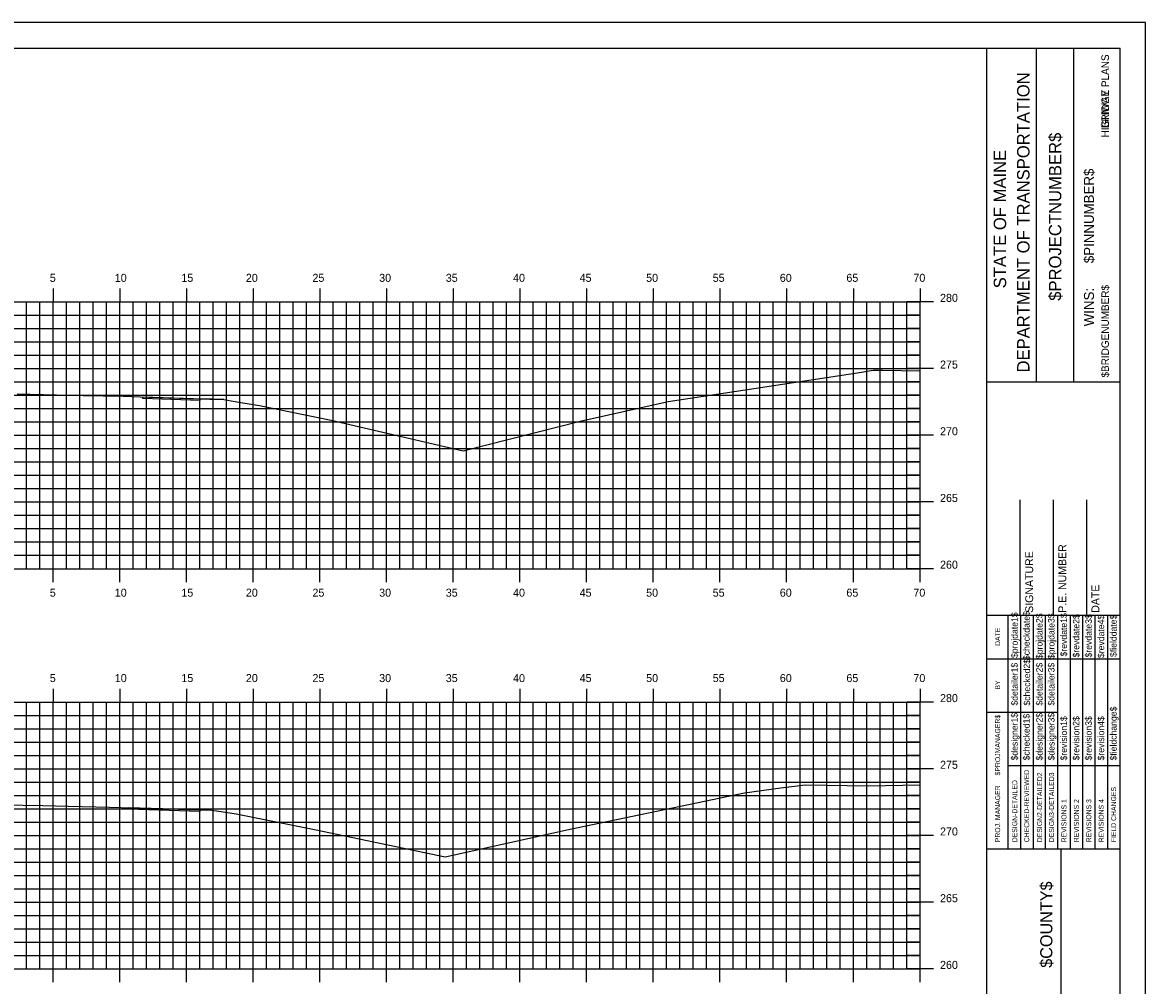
# Model space of a CAD drawing. Extents: x 1168600 to 1177589, y 610178 to 611246.
# Drawn here: x 1176838.4 to 1176922.6, y 610306.6 to 610378.7 of the extents above; entities that cross this region are included whole.
import ezdxf

# ---------------------------------------------------------------- set-up
doc = ezdxf.new("R2010")
doc.units = 0
for name, color, linetype in [('_Construction', 7, 'Continuous'), ('_Station Equation', 7, 'Continuous'), ('BORDER', 7, 'Continuous'), ('D_Roadway_Edge_TW', 7, 'Continuous'), ('D_Text_Standard', 7, 'Continuous'), ('H_V ANNOTATION', 7, 'Continuous'), ('MAJOR', 7, 'Continuous'), ('MINOR', 7, 'Continuous')]:
    doc.layers.add(name, color=color, linetype=linetype)

msp = doc.modelspace()

# ---------------------------------------------------------------- linework, layer by layer
at = {"layer": '_Construction'}
for p, q in [((1176920.655, 610376.801), (1176760.655, 610376.801)), ((1176910.655, 610271.804), (1176910.655, 610376.804)), ((1176914.383, 610351.798), (1176914.383, 610376.798)), ((1176917.178, 610351.798), (1176917.178, 610376.798)), ((1176920.655, 610271.804), (1176920.655, 610376.804)), ((1176910.656, 610351.795), (1176920.655, 610351.795)), ((1176913.155, 610334.304), (1176913.155, 610342.952)), ((1176915.655, 610334.304), (1176915.655, 610342.952)), ((1176918.155, 610334.304), (1176918.155, 610342.952)), ((1176910.655, 610334.304), (1176920.655, 610334.304)), ((1176910.655, 610316.804), (1176920.655, 610316.804)), ((1176916.246, 610281.804), (1176916.246, 610316.804))]:
    msp.add_line(p, q, dxfattribs=at)
msp.add_lwpolyline([(1176752.561, 610268.742), (1176922.561, 610268.742), (1176922.561, 610378.742), (1176752.561, 610378.742)], close=True, dxfattribs=at)
for points in [[(1176912.27, 610331.054), (1176912.27, 610334.304)], [(1176913.202, 610316.807), (1176913.202, 610334.304)], [(1176914.134, 610334.304), (1176914.134, 610316.807)], [(1176915.065, 610316.807), (1176915.065, 610334.304)], [(1176915.997, 610316.807), (1176915.997, 610334.304)], [(1176916.929, 610316.807), (1176916.929, 610334.304)], [(1176917.861, 610316.807), (1176917.861, 610334.304)], [(1176918.792, 610316.807), (1176918.792, 610334.304)], [(1176919.724, 610316.807), (1176919.724, 610334.304)], [(1176912.27, 610316.807), (1176912.27, 610333.598)], [(1176910.655, 610331.054), (1176920.655, 610331.054)], [(1176910.655, 610327.054), (1176912.27, 610327.054)], [(1176912.27, 610327.054), (1176915.996, 610327.054)], [(1176912.27, 610323.054), (1176920.655, 610323.054)]]:
    msp.add_lwpolyline(points, dxfattribs=at)
at = {"layer": '_Station Equation'}
for points in [[(1176837.963, 610350.895), (1176840.916, 610350.836), (1176842.896, 610350.791), (1176845.917, 610350.721), (1176847.83, 610350.664), (1176850.917, 610350.568), (1176851.731, 610350.539), (1176853.462, 610350.475), (1176854.009, 610350.385), (1176854.728, 610350.254), (1176856.123, 610350.028), (1176861.514, 610348.934), (1176871.401, 610346.623), (1176880.184, 610348.858), (1176886.781, 610350.324), (1176901.105, 610352.499), (1176902.15, 610352.674), (1176902.849, 610352.67), (1176905.654, 610352.619)], [(1176836.915, 610320.111), (1176839.876, 610320.047), (1176841.785, 610320.004), (1176844.878, 610319.934), (1176846.656, 610319.883), (1176849.88, 610319.792), (1176851.303, 610319.747), (1176852.367, 610319.714), (1176853.251, 610319.597), (1176854.388, 610319.43), (1176860.38, 610318.215), (1176870.053, 610316.2), (1176879.285, 610318.251), (1176892.497, 610320.994), (1176895.213, 610321.38), (1176897.04, 610321.59), (1176901.766, 610321.513), (1176905.654, 610321.602)]]:
    msp.add_lwpolyline(points, dxfattribs=at)
at = {"layer": 'D_Roadway_Edge_TW'}
for points in [[(1176847.391, 610350.677), (1176853.462, 610350.475), (1176851.654, 610350.535), (1176851.654, 610350.41), (1176847.391, 610350.552), (1176847.391, 610350.677)], [(1176847.391, 610350.677), (1176853.462, 610350.475), (1176851.654, 610350.535), (1176851.654, 610350.41), (1176847.391, 610350.552), (1176847.391, 610350.677)], [(1176846.279, 610319.894), (1176852.367, 610319.714), (1176851.654, 610319.735), (1176851.654, 610319.61), (1176846.279, 610319.769), (1176846.279, 610319.894)], [(1176846.279, 610319.894), (1176852.367, 610319.714), (1176851.654, 610319.735), (1176851.654, 610319.61), (1176846.279, 610319.769), (1176846.279, 610319.894)]]:
    msp.add_lwpolyline(points, dxfattribs=at)
at = {"layer": 'D_Text_Standard'}
for points in [[(1176847.391, 610350.677), (1176848.752, 610350.632), (1176851.654, 610350.535), (1176852.417, 610350.51), (1176853.462, 610350.475)], [(1176846.279, 610319.894), (1176849.246, 610319.806), (1176851.654, 610319.735), (1176852.137, 610319.72), (1176852.367, 610319.714)]]:
    msp.add_lwpolyline(points, dxfattribs=at)
at = {"layer": 'MAJOR'}
for p, q in [((1176840.654, 610358.803), (1176840.654, 610357.801)), ((1176845.654, 610358.803), (1176845.654, 610357.801)), ((1176850.654, 610358.803), (1176850.654, 610357.801)), ((1176855.654, 610358.803), (1176855.654, 610357.801)), ((1176860.654, 610358.803), (1176860.654, 610357.801)), ((1176865.654, 610358.803), (1176865.654, 610357.801)), ((1176870.654, 610358.803), (1176870.654, 610357.801)), ((1176875.654, 610358.803), (1176875.654, 610357.801)), ((1176880.654, 610358.803), (1176880.654, 610357.801)), ((1176885.654, 610358.803), (1176885.654, 610357.801)), ((1176890.654, 610358.803), (1176890.654, 610357.801)), ((1176895.654, 610358.803), (1176895.654, 610357.801)), ((1176900.654, 610358.803), (1176900.654, 610357.801)), ((1176905.654, 610358.803), (1176905.654, 610357.801)), ((1176765.654, 610357.801), (1176905.654, 610357.801)), ((1176765.654, 610357.801), (1176905.654, 610357.801)), ((1176840.654, 610337.801), (1176840.654, 610357.801)), ((1176845.654, 610337.801), (1176845.654, 610357.801)), ((1176850.654, 610337.801), (1176850.654, 610357.801)), ((1176855.654, 610337.801), (1176855.654, 610357.801)), ((1176860.654, 610337.801), (1176860.654, 610357.801)), ((1176865.654, 610337.801), (1176865.654, 610357.801)), ((1176870.654, 610337.801), (1176870.654, 610357.801)), ((1176875.654, 610337.801), (1176875.654, 610357.801)), ((1176880.654, 610337.801), (1176880.654, 610357.801)), ((1176885.654, 610337.801), (1176885.654, 610357.801)), ((1176890.654, 610337.801), (1176890.654, 610357.801)), ((1176895.654, 610337.801), (1176895.654, 610357.801)), ((1176900.654, 610337.801), (1176900.654, 610357.801)), ((1176906.656, 610357.801), (1176904.652, 610357.801)), ((1176905.654, 610337.801), (1176905.654, 610357.801)), ((1176905.654, 610337.801), (1176905.654, 610357.801)), ((1176765.654, 610352.801), (1176905.654, 610352.801)), ((1176906.656, 610352.801), (1176904.652, 610352.801)), ((1176765.654, 610347.801), (1176905.654, 610347.801)), ((1176906.656, 610347.801), (1176904.652, 610347.801)), ((1176765.654, 610342.801), (1176905.654, 610342.801)), ((1176906.656, 610342.801), (1176904.652, 610342.801)), ((1176765.654, 610337.801), (1176905.654, 610337.801)), ((1176765.654, 610337.801), (1176905.654, 610337.801)), ((1176840.654, 610336.799), (1176840.654, 610337.801)), ((1176845.654, 610336.799), (1176845.654, 610337.801)), ((1176850.654, 610336.799), (1176850.654, 610337.801)), ((1176855.654, 610336.799), (1176855.654, 610337.801)), ((1176860.654, 610336.799), (1176860.654, 610337.801)), ((1176865.654, 610336.799), (1176865.654, 610337.801)), ((1176870.654, 610336.799), (1176870.654, 610337.801)), ((1176875.654, 610336.799), (1176875.654, 610337.801)), ((1176880.654, 610336.799), (1176880.654, 610337.801)), ((1176885.654, 610336.799), (1176885.654, 610337.801)), ((1176890.654, 610336.799), (1176890.654, 610337.801)), ((1176895.654, 610336.799), (1176895.654, 610337.801)), ((1176900.654, 610336.799), (1176900.654, 610337.801)), ((1176906.656, 610337.801), (1176904.652, 610337.801)), ((1176905.654, 610336.799), (1176905.654, 610337.801)), ((1176840.654, 610328.803), (1176840.654, 610327.801)), ((1176845.654, 610328.803), (1176845.654, 610327.801)), ((1176850.654, 610328.803), (1176850.654, 610327.801)), ((1176855.654, 610328.803), (1176855.654, 610327.801)), ((1176860.654, 610328.803), (1176860.654, 610327.801)), ((1176865.654, 610328.803), (1176865.654, 610327.801)), ((1176870.654, 610328.803), (1176870.654, 610327.801)), ((1176875.654, 610328.803), (1176875.654, 610327.801)), ((1176880.654, 610328.803), (1176880.654, 610327.801)), ((1176885.654, 610328.803), (1176885.654, 610327.801)), ((1176890.654, 610328.803), (1176890.654, 610327.801)), ((1176895.654, 610328.803), (1176895.654, 610327.801)), ((1176900.654, 610328.803), (1176900.654, 610327.801)), ((1176905.654, 610328.803), (1176905.654, 610327.801)), ((1176765.654, 610327.801), (1176905.654, 610327.801)), ((1176765.654, 610327.801), (1176905.654, 610327.801)), ((1176840.654, 610307.801), (1176840.654, 610327.801)), ((1176845.654, 610307.801), (1176845.654, 610327.801)), ((1176850.654, 610307.801), (1176850.654, 610327.801)), ((1176855.654, 610307.801), (1176855.654, 610327.801)), ((1176860.654, 610307.801), (1176860.654, 610327.801)), ((1176865.654, 610307.801), (1176865.654, 610327.801)), ((1176870.654, 610307.801), (1176870.654, 610327.801)), ((1176875.654, 610307.801), (1176875.654, 610327.801)), ((1176880.654, 610307.801), (1176880.654, 610327.801)), ((1176885.654, 610307.801), (1176885.654, 610327.801)), ((1176890.654, 610307.801), (1176890.654, 610327.801)), ((1176895.654, 610307.801), (1176895.654, 610327.801)), ((1176900.654, 610307.801), (1176900.654, 610327.801)), ((1176906.656, 610327.801), (1176904.652, 610327.801)), ((1176905.654, 610307.801), (1176905.654, 610327.801)), ((1176905.654, 610307.801), (1176905.654, 610327.801)), ((1176765.654, 610322.801), (1176905.654, 610322.801)), ((1176906.656, 610322.801), (1176904.652, 610322.801)), ((1176765.654, 610317.801), (1176905.654, 610317.801)), ((1176906.656, 610317.801), (1176904.652, 610317.801)), ((1176765.654, 610312.801), (1176905.654, 610312.801)), ((1176906.656, 610312.801), (1176904.652, 610312.801)), ((1176765.654, 610307.801), (1176905.654, 610307.801)), ((1176765.654, 610307.801), (1176905.654, 610307.801)), ((1176840.654, 610306.799), (1176840.654, 610307.801)), ((1176845.654, 610306.799), (1176845.654, 610307.801)), ((1176850.654, 610306.799), (1176850.654, 610307.801)), ((1176855.654, 610306.799), (1176855.654, 610307.801)), ((1176860.654, 610306.799), (1176860.654, 610307.801)), ((1176865.654, 610306.799), (1176865.654, 610307.801)), ((1176870.654, 610306.799), (1176870.654, 610307.801)), ((1176875.654, 610306.799), (1176875.654, 610307.801)), ((1176880.654, 610306.799), (1176880.654, 610307.801)), ((1176885.654, 610306.799), (1176885.654, 610307.801)), ((1176890.654, 610306.799), (1176890.654, 610307.801)), ((1176895.654, 610306.799), (1176895.654, 610307.801)), ((1176900.654, 610306.799), (1176900.654, 610307.801)), ((1176906.656, 610307.801), (1176904.652, 610307.801)), ((1176905.654, 610306.799), (1176905.654, 610307.801))]:
    msp.add_line(p, q, dxfattribs=at)
at = {"layer": 'MINOR'}
for p, q in [((1176838.654, 610337.801), (1176838.654, 610357.801)), ((1176839.654, 610337.801), (1176839.654, 610357.801)), ((1176841.654, 610337.801), (1176841.654, 610357.801)), ((1176842.654, 610337.801), (1176842.654, 610357.801)), ((1176843.654, 610337.801), (1176843.654, 610357.801)), ((1176844.654, 610337.801), (1176844.654, 610357.801)), ((1176846.654, 610337.801), (1176846.654, 610357.801)), ((1176847.654, 610337.801), (1176847.654, 610357.801)), ((1176848.654, 610337.801), (1176848.654, 610357.801)), ((1176849.654, 610337.801), (1176849.654, 610357.801)), ((1176851.654, 610337.801), (1176851.654, 610357.801)), ((1176852.654, 610337.801), (1176852.654, 610357.801)), ((1176853.654, 610337.801), (1176853.654, 610357.801)), ((1176854.654, 610337.801), (1176854.654, 610357.801)), ((1176856.654, 610337.801), (1176856.654, 610357.801)), ((1176857.654, 610337.801), (1176857.654, 610357.801)), ((1176858.654, 610337.801), (1176858.654, 610357.801)), ((1176859.654, 610337.801), (1176859.654, 610357.801)), ((1176861.654, 610337.801), (1176861.654, 610357.801)), ((1176862.654, 610337.801), (1176862.654, 610357.801)), ((1176863.654, 610337.801), (1176863.654, 610357.801)), ((1176864.654, 610337.801), (1176864.654, 610357.801)), ((1176866.654, 610337.801), (1176866.654, 610357.801)), ((1176867.654, 610337.801), (1176867.654, 610357.801)), ((1176868.654, 610337.801), (1176868.654, 610357.801)), ((1176869.654, 610337.801), (1176869.654, 610357.801)), ((1176871.654, 610337.801), (1176871.654, 610357.801)), ((1176872.654, 610337.801), (1176872.654, 610357.801)), ((1176873.654, 610337.801), (1176873.654, 610357.801)), ((1176874.654, 610337.801), (1176874.654, 610357.801)), ((1176876.654, 610337.801), (1176876.654, 610357.801)), ((1176877.654, 610337.801), (1176877.654, 610357.801)), ((1176878.654, 610337.801), (1176878.654, 610357.801)), ((1176879.654, 610337.801), (1176879.654, 610357.801)), ((1176881.654, 610337.801), (1176881.654, 610357.801)), ((1176882.654, 610337.801), (1176882.654, 610357.801)), ((1176883.654, 610337.801), (1176883.654, 610357.801)), ((1176884.654, 610337.801), (1176884.654, 610357.801)), ((1176886.654, 610337.801), (1176886.654, 610357.801)), ((1176887.654, 610337.801), (1176887.654, 610357.801)), ((1176888.654, 610337.801), (1176888.654, 610357.801)), ((1176889.654, 610337.801), (1176889.654, 610357.801)), ((1176891.654, 610337.801), (1176891.654, 610357.801)), ((1176892.654, 610337.801), (1176892.654, 610357.801)), ((1176893.654, 610337.801), (1176893.654, 610357.801)), ((1176894.654, 610337.801), (1176894.654, 610357.801)), ((1176896.654, 610337.801), (1176896.654, 610357.801)), ((1176897.654, 610337.801), (1176897.654, 610357.801)), ((1176898.654, 610337.801), (1176898.654, 610357.801)), ((1176899.654, 610337.801), (1176899.654, 610357.801)), ((1176901.654, 610337.801), (1176901.654, 610357.801)), ((1176902.654, 610337.801), (1176902.654, 610357.801)), ((1176903.654, 610337.801), (1176903.654, 610357.801)), ((1176904.654, 610337.801), (1176904.654, 610357.801)), ((1176765.654, 610356.801), (1176905.654, 610356.801)), ((1176905.654, 610356.801), (1176904.652, 610356.801)), ((1176765.654, 610355.801), (1176905.654, 610355.801)), ((1176905.654, 610355.801), (1176904.652, 610355.801)), ((1176765.654, 610354.801), (1176905.654, 610354.801)), ((1176905.654, 610354.801), (1176904.652, 610354.801)), ((1176765.654, 610353.801), (1176905.654, 610353.801)), ((1176905.654, 610353.801), (1176904.652, 610353.801)), ((1176765.654, 610351.801), (1176905.654, 610351.801)), ((1176905.654, 610351.801), (1176904.652, 610351.801)), ((1176765.654, 610350.801), (1176905.654, 610350.801)), ((1176905.654, 610350.801), (1176904.652, 610350.801)), ((1176765.654, 610349.801), (1176905.654, 610349.801)), ((1176905.654, 610349.801), (1176904.652, 610349.801)), ((1176765.654, 610348.801), (1176905.654, 610348.801)), ((1176905.654, 610348.801), (1176904.652, 610348.801)), ((1176765.654, 610346.801), (1176905.654, 610346.801)), ((1176905.654, 610346.801), (1176904.652, 610346.801)), ((1176765.654, 610345.801), (1176905.654, 610345.801)), ((1176905.654, 610345.801), (1176904.652, 610345.801)), ((1176765.654, 610344.801), (1176905.654, 610344.801)), ((1176905.654, 610344.801), (1176904.652, 610344.801)), ((1176765.654, 610343.801), (1176905.654, 610343.801)), ((1176905.654, 610343.801), (1176904.652, 610343.801)), ((1176765.654, 610341.801), (1176905.654, 610341.801)), ((1176905.654, 610341.801), (1176904.652, 610341.801)), ((1176765.654, 610340.801), (1176905.654, 610340.801)), ((1176905.654, 610340.801), (1176904.652, 610340.801)), ((1176765.654, 610339.801), (1176905.654, 610339.801)), ((1176905.654, 610339.801), (1176904.652, 610339.801)), ((1176765.654, 610338.801), (1176905.654, 610338.801)), ((1176905.654, 610338.801), (1176904.652, 610338.801)), ((1176838.654, 610307.801), (1176838.654, 610327.801)), ((1176839.654, 610307.801), (1176839.654, 610327.801)), ((1176841.654, 610307.801), (1176841.654, 610327.801)), ((1176842.654, 610307.801), (1176842.654, 610327.801)), ((1176843.654, 610307.801), (1176843.654, 610327.801)), ((1176844.654, 610307.801), (1176844.654, 610327.801)), ((1176846.654, 610307.801), (1176846.654, 610327.801)), ((1176847.654, 610307.801), (1176847.654, 610327.801)), ((1176848.654, 610307.801), (1176848.654, 610327.801)), ((1176849.654, 610307.801), (1176849.654, 610327.801)), ((1176851.654, 610307.801), (1176851.654, 610327.801)), ((1176852.654, 610307.801), (1176852.654, 610327.801)), ((1176853.654, 610307.801), (1176853.654, 610327.801)), ((1176854.654, 610307.801), (1176854.654, 610327.801)), ((1176856.654, 610307.801), (1176856.654, 610327.801)), ((1176857.654, 610307.801), (1176857.654, 610327.801)), ((1176858.654, 610307.801), (1176858.654, 610327.801)), ((1176859.654, 610307.801), (1176859.654, 610327.801)), ((1176861.654, 610307.801), (1176861.654, 610327.801)), ((1176862.654, 610307.801), (1176862.654, 610327.801)), ((1176863.654, 610307.801), (1176863.654, 610327.801)), ((1176864.654, 610307.801), (1176864.654, 610327.801)), ((1176866.654, 610307.801), (1176866.654, 610327.801)), ((1176867.654, 610307.801), (1176867.654, 610327.801)), ((1176868.654, 610307.801), (1176868.654, 610327.801)), ((1176869.654, 610307.801), (1176869.654, 610327.801)), ((1176871.654, 610307.801), (1176871.654, 610327.801)), ((1176872.654, 610307.801), (1176872.654, 610327.801)), ((1176873.654, 610307.801), (1176873.654, 610327.801)), ((1176874.654, 610307.801), (1176874.654, 610327.801)), ((1176876.654, 610307.801), (1176876.654, 610327.801)), ((1176877.654, 610307.801), (1176877.654, 610327.801)), ((1176878.654, 610307.801), (1176878.654, 610327.801)), ((1176879.654, 610307.801), (1176879.654, 610327.801)), ((1176881.654, 610307.801), (1176881.654, 610327.801)), ((1176882.654, 610307.801), (1176882.654, 610327.801)), ((1176883.654, 610307.801), (1176883.654, 610327.801)), ((1176884.654, 610307.801), (1176884.654, 610327.801)), ((1176886.654, 610307.801), (1176886.654, 610327.801)), ((1176887.654, 610307.801), (1176887.654, 610327.801)), ((1176888.654, 610307.801), (1176888.654, 610327.801)), ((1176889.654, 610307.801), (1176889.654, 610327.801)), ((1176891.654, 610307.801), (1176891.654, 610327.801)), ((1176892.654, 610307.801), (1176892.654, 610327.801)), ((1176893.654, 610307.801), (1176893.654, 610327.801)), ((1176894.654, 610307.801), (1176894.654, 610327.801)), ((1176896.654, 610307.801), (1176896.654, 610327.801)), ((1176897.654, 610307.801), (1176897.654, 610327.801)), ((1176898.654, 610307.801), (1176898.654, 610327.801)), ((1176899.654, 610307.801), (1176899.654, 610327.801)), ((1176901.654, 610307.801), (1176901.654, 610327.801)), ((1176902.654, 610307.801), (1176902.654, 610327.801)), ((1176903.654, 610307.801), (1176903.654, 610327.801)), ((1176904.654, 610307.801), (1176904.654, 610327.801)), ((1176765.654, 610326.801), (1176905.654, 610326.801)), ((1176905.654, 610326.801), (1176904.652, 610326.801)), ((1176765.654, 610325.801), (1176905.654, 610325.801)), ((1176905.654, 610325.801), (1176904.652, 610325.801)), ((1176765.654, 610324.801), (1176905.654, 610324.801)), ((1176905.654, 610324.801), (1176904.652, 610324.801)), ((1176765.654, 610323.801), (1176905.654, 610323.801)), ((1176905.654, 610323.801), (1176904.652, 610323.801)), ((1176765.654, 610321.801), (1176905.654, 610321.801)), ((1176905.654, 610321.801), (1176904.652, 610321.801)), ((1176765.654, 610320.801), (1176905.654, 610320.801)), ((1176905.654, 610320.801), (1176904.652, 610320.801)), ((1176765.654, 610319.801), (1176905.654, 610319.801)), ((1176905.654, 610319.801), (1176904.652, 610319.801)), ((1176765.654, 610318.801), (1176905.654, 610318.801)), ((1176905.654, 610318.801), (1176904.652, 610318.801)), ((1176765.654, 610316.801), (1176905.654, 610316.801)), ((1176905.654, 610316.801), (1176904.652, 610316.801)), ((1176765.654, 610315.801), (1176905.654, 610315.801)), ((1176905.654, 610315.801), (1176904.652, 610315.801)), ((1176765.654, 610314.801), (1176905.654, 610314.801)), ((1176905.654, 610314.801), (1176904.652, 610314.801)), ((1176765.654, 610313.801), (1176905.654, 610313.801)), ((1176905.654, 610313.801), (1176904.652, 610313.801)), ((1176765.654, 610311.801), (1176905.654, 610311.801)), ((1176905.654, 610311.801), (1176904.652, 610311.801)), ((1176765.654, 610310.801), (1176905.654, 610310.801)), ((1176905.654, 610310.801), (1176904.652, 610310.801)), ((1176765.654, 610309.801), (1176905.654, 610309.801)), ((1176905.654, 610309.801), (1176904.652, 610309.801)), ((1176765.654, 610308.801), (1176905.654, 610308.801)), ((1176905.654, 610308.801), (1176904.652, 610308.801))]:
    msp.add_line(p, q, dxfattribs=at)

# ---------------------------------------------------------------- texts
at = {"layer": '_Construction'}
for s, height, p in [('BRIDGE PLANS', 0.55901, (1176919.813, 610370.825)), ('HIGHWAY PLANS', 0.55901, (1176919.813, 610370.116)), ('DEPARTMENT OF TRANSPORTATION', 0.93176, (1176913.862, 610352.507)), ('$PROJECTNUMBER$', 0.93176, (1176916.247, 610357.88)), ('STATE OF MAINE', 0.93176, (1176912.11, 610358.813)), ('$PINNUMBER$', 0.74527, (1176918.691, 610360.698)), ('$BRIDGENUMBER$', 0.55901, (1176919.813, 610352.131)), ('P.E. NUMBER', 0.59055, (1176916.615, 610334.496)), ('SIGNATURE', 0.5906, (1176914.135, 610334.496)), ('DATE', 0.5906, (1176919.096, 610334.496)), ('$projdate1$', 0.48455, (1176912.978, 610331.104)), ('$checkdate$', 0.48455, (1176913.872, 610330.947)), ('$projdate2$', 0.48455, (1176914.841, 610331.026)), ('$projdate3$', 0.48455, (1176915.735, 610331.026)), ('$revdate1$', 0.4845, (1176916.667, 610331.222)), ('$revdate2$', 0.4845, (1176917.599, 610331.144)), ('$revdate3$', 0.4845, (1176918.53, 610331.144)), ('$revdate4$', 0.4845, (1176919.462, 610331.104)), ('$fielddate$', 0.48455, (1176920.394, 610331.183)), ('DATE', 0.3714, (1176911.659, 610332.01)), ('$checked2$', 0.4845, (1176913.909, 610327.539)), ('$detailer1$', 0.48455, (1176912.978, 610327.539)), ('$detailer2$', 0.48455, (1176914.841, 610327.539)), ('$detailer3$', 0.48455, (1176915.735, 610327.539)), ('BY', 0.3714, (1176911.659, 610328.739)), ('$PROJMANAGER$', 0.37275, (1176911.659, 610322.299)), ('$designer1$', 0.48455, (1176912.978, 610323.427)), ('$checked1$', 0.4845, (1176913.872, 610323.427)), ('$designer2$', 0.48455, (1176914.841, 610323.427)), ('$designer3$', 0.48455, (1176915.735, 610323.427)), ('$revision1$', 0.48455, (1176916.667, 610323.427)), ('$revision2$', 0.48455, (1176917.599, 610323.427)), ('$revision3$', 0.48455, (1176918.53, 610323.427)), ('$revision4$', 0.48455, (1176919.462, 610323.427)), ('$fieldchange$', 0.48455, (1176920.394, 610323.427)), ('CHECKED-REVIEWED', 0.37275, (1176913.836, 610317.292)), ('DESIGN-DETAILED', 0.37275, (1176912.941, 610317.292)), ('DESIGN2-DETAILED2', 0.37275, (1176914.805, 610317.292)), ('DESIGN3-DETAILED3', 0.37275, (1176915.699, 610317.292)), ('PROJ. MANAGER', 0.37275, (1176911.659, 610317.292)), ('FIELD CHANGES', 0.37275, (1176920.357, 610317.292)), ('REVISIONS 1', 0.37275, (1176916.631, 610317.292)), ('REVISIONS 2', 0.37275, (1176917.562, 610317.292)), ('REVISIONS 3', 0.37275, (1176918.494, 610317.292)), ('REVISIONS 4', 0.37275, (1176919.426, 610317.292)), ('$COUNTY$', 0.9072, (1176915.575, 610307.883))]:
    msp.add_text(s, height=height, rotation=90, dxfattribs=at).set_placement(p)
at = {"layer": 'BORDER'}
msp.add_text('WINS:', height=0.7453, rotation=90, dxfattribs=at).set_placement((1176918.69, 610355.969))
at = {"layer": 'H_V ANNOTATION'}
for s, p in [('5', (1176840.406, 610359.301)), ('10', (1176845.28, 610359.301)), ('15', (1176850.272, 610359.301)), ('20', (1176855.108, 610359.301)), ('25', (1176860.1, 610359.301)), ('30', (1176865.103, 610359.301)), ('35', (1176870.095, 610359.301)), ('40', (1176875.141, 610359.301)), ('45', (1176880.133, 610359.301)), ('50', (1176885.119, 610359.301)), ('55', (1176890.111, 610359.301)), ('60', (1176895.141, 610359.301)), ('65', (1176900.133, 610359.301)), ('70', (1176905.157, 610359.301)), ('280', (1176907.154, 610357.801)), ('275', (1176907.154, 610352.801)), ('270', (1176907.154, 610347.801)), ('265', (1176907.154, 610342.801)), ('260', (1176907.154, 610337.801)), ('5', (1176840.406, 610335.701)), ('10', (1176845.28, 610335.701)), ('15', (1176850.272, 610335.701)), ('20', (1176855.108, 610335.701)), ('25', (1176860.1, 610335.701)), ('30', (1176865.103, 610335.701)), ('35', (1176870.095, 610335.701)), ('40', (1176875.141, 610335.701)), ('45', (1176880.133, 610335.701)), ('50', (1176885.119, 610335.701)), ('55', (1176890.111, 610335.701)), ('60', (1176895.141, 610335.701)), ('65', (1176900.133, 610335.701)), ('70', (1176905.157, 610335.701)), ('5', (1176840.406, 610329.301)), ('10', (1176845.28, 610329.301)), ('15', (1176850.272, 610329.301)), ('20', (1176855.108, 610329.301)), ('25', (1176860.1, 610329.301)), ('30', (1176865.103, 610329.301)), ('35', (1176870.095, 610329.301)), ('40', (1176875.141, 610329.301)), ('45', (1176880.133, 610329.301)), ('50', (1176885.119, 610329.301)), ('55', (1176890.111, 610329.301)), ('60', (1176895.141, 610329.301)), ('65', (1176900.133, 610329.301)), ('70', (1176905.157, 610329.301)), ('280', (1176907.154, 610327.801)), ('275', (1176907.154, 610322.801)), ('270', (1176907.154, 610317.801)), ('265', (1176907.154, 610312.801)), ('260', (1176907.154, 610307.801))]:
    msp.add_text(s, height=0.6, dxfattribs=at).set_placement(p)

doc.saveas('drawing.dxf')
